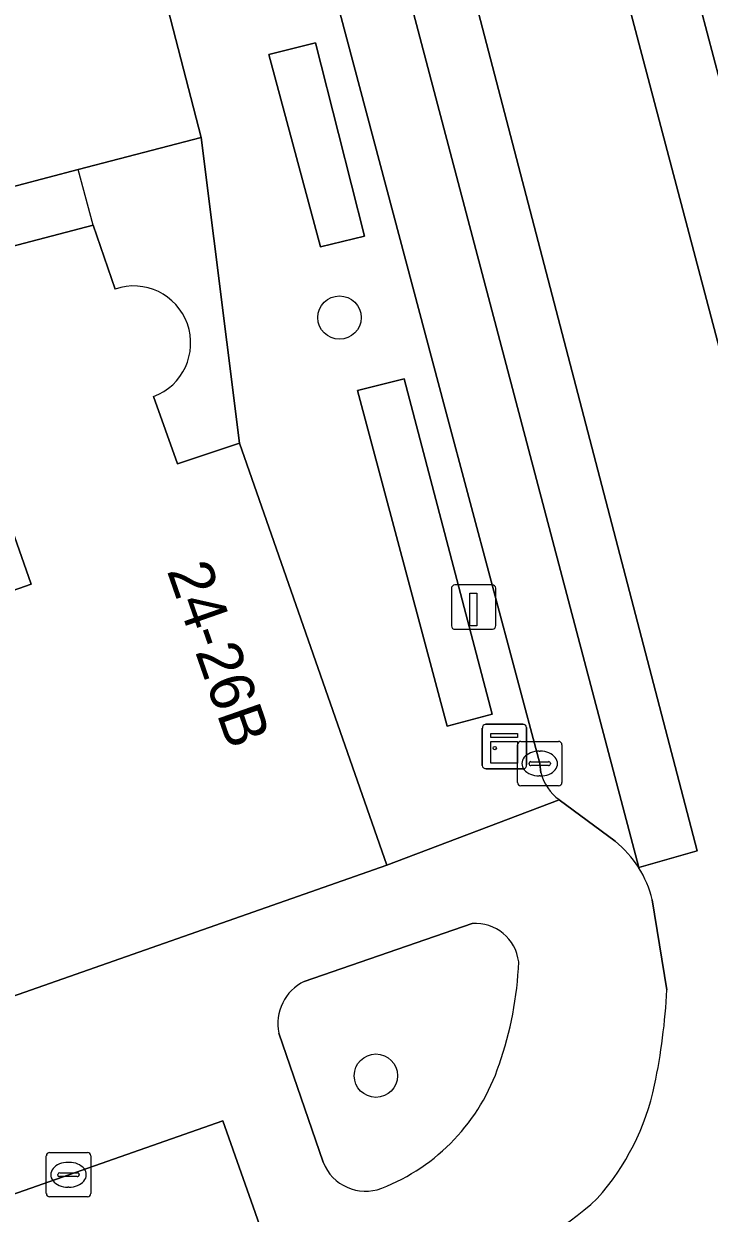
# Model space of a CAD drawing. Extents: x 159371 to 159986, y 382987 to 383597.
# Drawn here: x 159686.86 to 159702.32, y 383315.4 to 383342.22 of the extents above; entities that cross this region are included whole.
import ezdxf

# ---------------------------------------------------------------- set-up
doc = ezdxf.new("R2010")
doc.units = 0
for name, color, linetype in [('IMGEO_Boom', 7, 'Continuous'), ('IMGEO_Erf', 7, 'Continuous'), ('IMGEO_Groenvoorziening', 7, 'Continuous'), ('IMGEO_Kast', 7, 'Continuous'), ('IMGEO_Kolk', 7, 'Continuous'), ('IMGEO_Laadpaal', 7, 'Continuous'), ('IMGEO_Pand', 7, 'Continuous'), ('IMGEO_Pand_nummerreeks', 7, 'Continuous'), ('IMGEO_Pand_overbouw', 7, 'Continuous'), ('IMGEO_Parkeervlak_gesloten', 7, 'Continuous'), ('IMGEO_Parkeervlak_open', 7, 'Continuous'), ('IMGEO_Rijbaan_lokaal_gesloten', 7, 'Continuous'), ('IMGEO_Voetpad_open', 7, 'Continuous')]:
    doc.layers.add(name, color=color, linetype=linetype)

msp = doc.modelspace()

# ---------------------------------------------------------------- linework, layer by layer
at = {"layer": 'IMGEO_Boom'}
for centre in [(159693.981, 383335.592), (159694.803, 383318.498)]:
    msp.add_circle(centre, 0.489, dxfattribs=at)
at = {"layer": 'IMGEO_Erf'}
for points in [[(159689.787, 383333.813), (159690.324, 383332.299), (159691.725, 383332.764), (159690.86, 383339.654), (159688.088, 383338.931), (159686.022, 383338.392), (159681.087, 383337.105), (159680.855, 383337.044), (159681.296, 383335.353), (159643.966, 383322.174)], [(159672.48, 383327.504), (159675.01, 383328.393), (159675.245, 383328.475), (159675.695, 383327.194), (159676.192, 383325.779), (159682.58, 383328.021), (159682.083, 383329.436), (159681.632, 383330.719), (159684.274, 383331.647), (159684.725, 383330.363), (159685.222, 383328.948), (159687.024, 383329.58), (159685.365, 383334.308), (159684.802, 383333.961), (159683.983, 383336.301), (159683.914, 383336.498), (159688.42, 383337.68), (159688.919, 383336.237)]]:
    msp.add_lwpolyline(points, dxfattribs=at)
msp.add_arc((159689.335, 383335.018), 1.288, 290.5674, 108.836, dxfattribs=at)
at = {"layer": 'IMGEO_Groenvoorziening'}
for points in [[(159692.387, 383341.526), (159693.555, 383337.186), (159694.542, 383337.432), (159693.956, 383339.742), (159693.436, 383341.792)], [(159696.409, 383326.381), (159697.426, 383326.651), (159695.439, 383334.21), (159694.39, 383333.947)]]:
    msp.add_lwpolyline(points, close=True, dxfattribs=at)
for points in [[(159696.976, 383321.929), (159693.186, 383320.625)], [(159692.612, 383319.455), (159693.612, 383316.544)]]:
    msp.add_lwpolyline(points, dxfattribs=at)
for centre, radius, start, end in [((159697.049, 383320.95), 0.981, 6.5903, 94.2734), ((159689.963, 383321.397), 8.068, 340.8191, 357.6283), ((159693.651, 383319.671), 1.061, 115.9693, 191.7657), ((159693.281, 383320.182), 4.535, 291.3618, 341.5456), ((159694.572, 383316.927), 1.034, 201.7218, 290.4338)]:
    msp.add_arc(centre, radius, start, end, dxfattribs=at)
at = {"layer": 'IMGEO_Kast'}
for p, q in [((159697.278, 383326.421), (159698.119, 383326.421)), ((159698.119, 383326.421), (159697.278, 383326.421)), ((159697.203, 383325.496), (159697.203, 383326.337)), ((159697.203, 383326.337), (159697.203, 383325.496)), ((159698.203, 383326.346), (159698.203, 383325.505)), ((159698.203, 383325.505), (159698.203, 383326.346)), ((159698.128, 383325.421), (159697.287, 383325.421)), ((159697.287, 383325.421), (159698.128, 383325.421))]:
    msp.add_line(p, q, dxfattribs=at)
for points in [[(159697.398, 383326.211), (159697.998, 383326.211), (159697.998, 383326.126), (159697.398, 383326.126), (159697.398, 383326.211)], [(159697.398, 383326.036), (159697.998, 383326.036), (159697.998, 383325.547), (159697.398, 383325.547), (159697.398, 383326.036)]]:
    msp.add_lwpolyline(points, dxfattribs=at)
msp.add_circle((159697.482, 383325.885), 0.0377, dxfattribs=at)
for centre, start, end in [((159697.281, 383326.343), 92.4484, 184.2845), ((159697.281, 383326.343), 92.4484, 184.2845), ((159698.125, 383326.343), 2.4484, 94.2845), ((159698.125, 383326.343), 2.4484, 94.2845), ((159697.281, 383325.499), 182.4484, 274.2845), ((159697.281, 383325.499), 182.4484, 274.2845), ((159698.125, 383325.499), 272.4484, 4.2845), ((159698.125, 383325.499), 272.4484, 4.2845)]:
    msp.add_arc(centre, 0.0779, start, end, dxfattribs=at)
at = {"layer": 'IMGEO_Kolk'}
for p, q in [((159697.998, 383325.11), (159697.998, 383325.962)), ((159698.073, 383326.036), (159698.925, 383326.036)), ((159698.999, 383325.962), (159698.999, 383325.11)), ((159698.486, 383325.816), (159698.511, 383325.816)), ((159698.257, 383325.53), (159698.257, 383325.542)), ((159698.695, 383325.493), (159698.297, 383325.493)), ((159698.3, 383325.579), (159698.698, 383325.579)), ((159698.741, 383325.542), (159698.741, 383325.53)), ((159698.509, 383325.256), (159698.484, 383325.256)), ((159698.925, 383325.036), (159698.073, 383325.036)), ((159687.441, 383316.764), (159688.293, 383316.764)), ((159687.366, 383315.838), (159687.366, 383316.69)), ((159687.854, 383316.544), (159687.879, 383316.544)), ((159688.367, 383316.69), (159688.367, 383315.838)), ((159687.625, 383316.258), (159687.625, 383316.27)), ((159688.063, 383316.221), (159687.665, 383316.221)), ((159687.668, 383316.307), (159688.066, 383316.307)), ((159688.109, 383316.27), (159688.109, 383316.258)), ((159687.877, 383315.984), (159687.852, 383315.984)), ((159688.293, 383315.764), (159687.441, 383315.764))]:
    msp.add_line(p, q, dxfattribs=at)
for points in [[(159697.998, 383325.11), (159697.998, 383325.962)], [(159698.073, 383326.036), (159698.925, 383326.036)], [(159698.999, 383325.962), (159698.999, 383325.11)], [(159698.925, 383325.036), (159698.073, 383325.036)], [(159687.441, 383316.764), (159688.293, 383316.764)], [(159687.366, 383315.838), (159687.366, 383316.69)], [(159688.367, 383316.69), (159688.367, 383315.838)], [(159688.293, 383315.764), (159687.441, 383315.764)]]:
    msp.add_lwpolyline(points, dxfattribs=at)
for centre, radius, start, end in [((159698.075, 383325.96), 0.0765, 91.552, 178.448), ((159698.075, 383325.96), 0.0765, 91.552, 178.448), ((159698.923, 383325.96), 0.0765, 1.552, 88.448), ((159698.923, 383325.96), 0.0765, 1.552, 88.448), ((159698.297, 383325.539), 0.0403, 85.8775, 175.7526), ((159698.294, 383325.529), 0.0366, 178.938, 274.7102), ((159698.698, 383325.536), 0.043, 264.8664, 352.4533), ((159698.702, 383325.541), 0.0386, 1.7309, 96.639), ((159698.075, 383325.112), 0.0765, 181.552, 268.448), ((159698.075, 383325.112), 0.0765, 181.552, 268.448), ((159698.923, 383325.112), 0.0765, 271.552, 358.448), ((159698.923, 383325.112), 0.0765, 271.552, 358.448), ((159687.443, 383316.688), 0.0765, 91.552, 178.448), ((159687.443, 383316.688), 0.0765, 91.552, 178.448), ((159688.291, 383316.688), 0.0765, 1.552, 88.448), ((159688.291, 383316.688), 0.0765, 1.552, 88.448), ((159687.665, 383316.267), 0.0403, 85.8775, 175.7526), ((159687.662, 383316.257), 0.0366, 178.938, 274.7102), ((159688.066, 383316.264), 0.043, 264.8664, 352.4533), ((159688.07, 383316.269), 0.0386, 1.7309, 96.639), ((159687.443, 383315.84), 0.0765, 181.552, 268.448), ((159687.443, 383315.84), 0.0765, 181.552, 268.448), ((159688.291, 383315.84), 0.0765, 271.552, 358.448), ((159688.291, 383315.84), 0.0765, 271.552, 358.448)]:
    msp.add_arc(centre, radius, start, end, dxfattribs=at)
for centre, major_axis, ratio, start_param, end_param in [((159698.485, 383325.536), (-0.387, 0.002), 0.722429, 4.712389, 7.853982), ((159698.51, 383325.536), (-0.39, 0.002), 0.717154, 1.570796, 4.712389), ((159687.853, 383316.264), (-0.387, 0.002), 0.722429, 4.712389, 7.853982), ((159687.878, 383316.264), (-0.39, 0.002), 0.717154, 1.570796, 4.712389)]:
    msp.add_ellipse(centre, major_axis=major_axis, ratio=ratio, start_param=start_param, end_param=end_param, dxfattribs=at)
at = {"layer": 'IMGEO_Laadpaal'}
for p, q in [((159696.507, 383329.481), (159696.507, 383328.64)), ((159696.507, 383329.481), (159696.507, 383328.64)), ((159697.423, 383329.565), (159696.582, 383329.565)), ((159697.423, 383329.565), (159696.582, 383329.565)), ((159697.507, 383328.649), (159697.507, 383329.49)), ((159697.507, 383328.649), (159697.507, 383329.49)), ((159696.591, 383328.565), (159697.432, 383328.565)), ((159696.591, 383328.565), (159697.432, 383328.565))]:
    msp.add_line(p, q, dxfattribs=at)
msp.add_lwpolyline([(159696.922, 383329.378), (159697.082, 383329.378), (159697.082, 383328.645), (159696.922, 383328.645), (159696.922, 383329.378)], dxfattribs=at)
for centre, start, end in [((159696.585, 383329.487), 92.4484, 184.2845), ((159696.585, 383329.487), 92.4484, 184.2845), ((159697.429, 383329.487), 2.4484, 94.2845), ((159697.429, 383329.487), 2.4484, 94.2845), ((159696.585, 383328.643), 182.4484, 274.2845), ((159696.585, 383328.643), 182.4484, 274.2845), ((159697.429, 383328.643), 272.4484, 4.2845), ((159697.429, 383328.643), 272.4484, 4.2845)]:
    msp.add_arc(centre, 0.0779, start, end, dxfattribs=at)
at = {"layer": 'IMGEO_Pand'}
for points in [[(159686.022, 383338.392), (159688.088, 383338.931), (159690.86, 383339.654), (159688.157, 383350.102), (159686.767, 383355.473)], [(159688.919, 383336.237), (159688.42, 383337.68), (159683.914, 383336.498)], [(159685.365, 383334.308), (159687.024, 383329.58), (159685.222, 383328.948)], [(159685.437, 383319.879), (159695.046, 383323.244), (159691.725, 383332.764), (159690.324, 383332.299), (159689.787, 383333.813)]]:
    msp.add_lwpolyline(points, dxfattribs=at)
msp.add_arc((159689.335, 383335.018), 1.288, 290.5674, 108.836, dxfattribs=at)
at = {"layer": 'IMGEO_Pand_overbouw'}
msp.add_lwpolyline([(159688.42, 383337.68), (159688.088, 383338.931), (159686.022, 383338.392), (159681.087, 383337.105), (159681.487, 383335.612), (159683.983, 383336.301), (159683.914, 383336.498)], close=True, dxfattribs=at)
at = {"layer": 'IMGEO_Parkeervlak_gesloten'}
for points in [[(159690.128, 383395.731), (159689.221, 383399.138), (159688.963, 383400.109), (159679.139, 383437.543), (159674.718, 383453.996), (159673.929, 383456.929), (159673.465, 383458.741), (159672.103, 383458.409), (159671.763, 383458.326), (159671.587, 383458.28), (159673.093, 383452.571), (159675.902, 383441.929), (159681.054, 383422.407), (159689.359, 383390.944), (159696.414, 383364.212), (159703.844, 383336.06), (159706.907, 383324.871), (159707.101, 383324.923)], [(159665.691, 383456.728), (159663.864, 383456.282), (159664.964, 383452.218), (159665.106, 383451.555), (159670.1, 383433.187), (159678.787, 383399.561), (159682.877, 383384.322), (159688.475, 383363.216), (159690.31, 383356.311), (159696.363, 383333.532), (159698.5, 383325.536), (159698.524, 383325.331)], [(159700.731, 383323.191), (159691.898, 383356.687), (159665.691, 383456.728)], [(159698.94, 383324.722), (159700.197, 383323.784)]]:
    msp.add_lwpolyline(points, dxfattribs=at)
for centre, radius, start, end in [((159699.566, 383325.597), 1.076, 194.2896, 234.3833), ((159698.718, 383321.915), 2.383, 32.3664, 51.64)]:
    msp.add_arc(centre, radius, start, end, dxfattribs=at)
at = {"layer": 'IMGEO_Parkeervlak_open'}
msp.add_lwpolyline([(159692.313, 383314.752), (159691.347, 383317.482), (159664.149, 383307.952), (159665.099, 383305.268)], dxfattribs=at)
at = {"layer": 'IMGEO_Rijbaan_lokaal_gesloten'}
for points in [[(159671.587, 383458.28), (159670.74, 383458.056), (159670.094, 383457.885), (159670.625, 383455.872), (159678.409, 383426.38), (159686.465, 383395.857), (159692.786, 383371.909), (159698.534, 383350.133), (159705.315, 383324.44), (159706.001, 383324.626), (159706.907, 383324.871), (159703.844, 383336.06), (159696.414, 383364.212), (159689.359, 383390.944), (159681.054, 383422.407), (159675.902, 383441.929), (159673.093, 383452.571)], [(159665.933, 383456.787), (159665.691, 383456.728), (159691.898, 383356.687), (159700.731, 383323.191), (159702.049, 383323.57), (159696.447, 383345.036), (159693.274, 383357.013), (159667.185, 383456.552), (159667.027, 383457.076)]]:
    msp.add_lwpolyline(points, close=True, dxfattribs=at)
for points in [[(159710.058, 383306.882), (159710.001, 383307.233), (159707.101, 383324.923), (159706.907, 383324.871), (159706.001, 383324.626), (159705.315, 383324.44), (159698.534, 383350.133), (159692.786, 383371.909), (159686.465, 383395.857), (159678.409, 383426.38), (159670.625, 383455.872), (159670.094, 383457.885), (159667.027, 383457.076), (159667.185, 383456.552), (159693.274, 383357.013), (159696.447, 383345.036), (159702.049, 383323.57), (159700.731, 383323.191)], [(159701.037, 383322.467), (159701.367, 383320.431)]]:
    msp.add_lwpolyline(points, dxfattribs=at)
for centre, radius, start, end in [((159698.723, 383321.916), 2.378, 13.4004, 32.4225), ((159687.548, 383321.125), 13.836, 348.159, 357.1243), ((159695.619, 383319.443), 5.592, 318.3447, 348.0606), ((159694.822, 383321.239), 7.426, 287.6881, 312.0646)]:
    msp.add_arc(centre, radius, start, end, dxfattribs=at)
at = {"layer": 'IMGEO_Voetpad_open'}
for points in [[(159658.393, 383463.518), (159659.066, 383461.404), (159659.581, 383459.485), (159678.304, 383388.157), (159678.706, 383386.624), (159680.913, 383378.095), (159683.326, 383368.772), (159685.743, 383359.431), (159686.767, 383355.473), (159688.157, 383350.102), (159690.86, 383339.654), (159691.725, 383332.764), (159695.046, 383323.244), (159698.94, 383324.722)], [(159698.524, 383325.331), (159698.5, 383325.536), (159696.363, 383333.532), (159690.31, 383356.311), (159688.475, 383363.216), (159682.877, 383384.322), (159678.787, 383399.561)], [(159700.197, 383323.784), (159698.94, 383324.722), (159695.046, 383323.244), (159685.437, 383319.879), (159676.282, 383316.672), (159667.221, 383313.499), (159658.161, 383310.326), (159649.218, 383307.194), (159647.812, 383306.694), (159648.011, 383306.048)], [(159701.367, 383320.431), (159701.037, 383322.467)], [(159693.186, 383320.625), (159696.976, 383321.929)], [(159693.612, 383316.544), (159692.612, 383319.455)], [(159664.149, 383307.952), (159691.347, 383317.482), (159692.313, 383314.752)]]:
    msp.add_lwpolyline(points, dxfattribs=at)
for points in [[(159693.436, 383341.792), (159693.956, 383339.742), (159694.542, 383337.432), (159693.555, 383337.186), (159692.387, 383341.526)], [(159695.439, 383334.21), (159697.426, 383326.651), (159696.409, 383326.381), (159694.39, 383333.947)]]:
    msp.add_lwpolyline(points, close=True, dxfattribs=at)
for centre, radius, start, end in [((159699.566, 383325.597), 1.076, 194.2896, 234.3833), ((159698.718, 383321.915), 2.383, 32.3664, 51.64), ((159698.723, 383321.916), 2.378, 13.4004, 32.4225), ((159697.049, 383320.95), 0.981, 6.5903, 94.2734), ((159689.963, 383321.397), 8.068, 340.8191, 357.6283), ((159693.651, 383319.671), 1.061, 115.9693, 191.7657), ((159687.548, 383321.125), 13.836, 348.159, 357.1243), ((159693.281, 383320.182), 4.535, 291.3618, 341.5456), ((159695.619, 383319.443), 5.592, 318.3447, 348.0606), ((159694.572, 383316.927), 1.034, 201.7218, 290.4338), ((159694.822, 383321.239), 7.426, 287.6881, 312.0646)]:
    msp.add_arc(centre, radius, start, end, dxfattribs=at)

# ---------------------------------------------------------------- texts
at = {"layer": 'IMGEO_Pand_nummerreeks'}
msp.add_text('24-26B', height=1, rotation=289.2283, dxfattribs=at).set_placement((159690.081, 383329.888))

doc.saveas('drawing.dxf')
